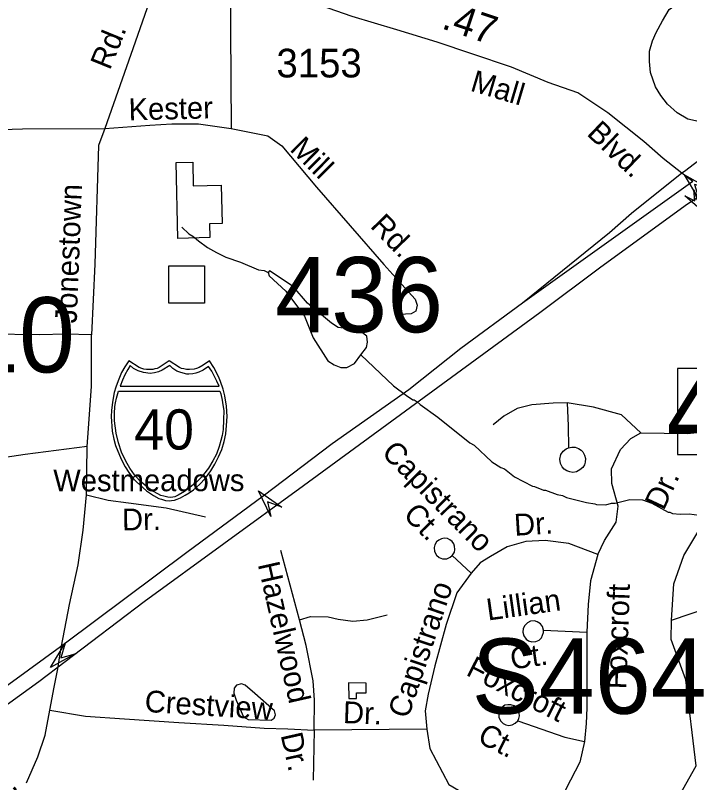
# Model space of a CAD drawing. Extents: x 1547597 to 1699558, y 810033 to 920809.
# Drawn here: x 1603536 to 1606475, y 843955 to 847300 of the extents above; entities that cross this region are included whole.
import ezdxf

# ---------------------------------------------------------------- set-up
doc = ezdxf.new("R2010")
doc.units = 0
for name, color, linetype in [('Exist Cultural Warehouse Building Footprint', 7, 'Continuous'), ('Exist Hydrographic Creek Single Shore', 7, 'Continuous'), ('Exist Hydrographic Misc Water Feature', 7, 'Continuous'), ('Exist Road Non-System Type 51', 7, 'Continuous'), ('Exist Road Non-System Type 51 Label', 7, 'Continuous'), ('Exist Road Primary Interstate Divided Center Attributed', 7, 'Continuous'), ('Exist Road Primary Interstate Ramp 1 Lane Attributed', 7, 'Continuous'), ('Exist Road Primary Interstate Shield CELL', 7, 'Continuous'), ('Exist Road Primary Interstate Shield Number Label', 7, 'Continuous'), ('Exist Road Primary Interstate Structure Ovrhead Sign Attributed CELL', 7, 'Continuous'), ('Exist Road Primary Interstate Structure Ovrhead Sign Number Label', 7, 'Continuous'), ('Exist Road Primary Interstate Structure Standard Bridge Number Label', 7, 'Continuous'), ('Exist Road Primary US Structure Non-Sys NCDOT Attributed CELL', 7, 'Continuous'), ('Exist Road Secondary Mileage Hundredths English Label', 7, 'Continuous'), ('Exist Road Secondary Structure Culvert Number Label', 7, 'Continuous'), ('Exist Road Secondary Structure Standard Bridge Attributed CELL', 7, 'Continuous'), ('Exist Road Secondary Structure Standard Bridge Number Label', 7, 'Continuous'), ('Exist Road Secondary Type 51 Attributed', 7, 'Continuous'), ('Exist Road Secondary Type 51 Label', 7, 'Continuous'), ('Exist Road Secondary Type 51 Number Label', 7, 'Continuous'), ('Exist Road Secondary Type 51 Undivided 4 Lane Attributed', 7, 'Continuous')]:
    doc.layers.add(name, color=color, linetype=linetype)

msp = doc.modelspace()

# ---------------------------------------------------------------- linework, layer by layer
at = {"layer": 'Exist Cultural Warehouse Building Footprint'}
for points in [[(1604244.6, 846327.6), (1604237.1, 846658.4), (1604309.3, 846660.1), (1604311.7, 846557.1), (1604433, 846559.9), (1604436.9, 846392.8), (1604382, 846391.6), (1604383.4, 846330.8)], [(1604204.7, 846207.4), (1604360.2, 846207.4), (1604360.2, 846045.8), (1604204.7, 846045.8)]]:
    msp.add_lwpolyline(points, close=True, dxfattribs=at)
at = {"layer": 'Exist Hydrographic Creek Single Shore'}
for points in [[(1606395.7, 844663.6), (1606562.7, 844719.3), (1606867.7, 845021.6), (1607202.6, 845185.5), (1607520.7, 845297.3), (1607915.7, 845476.4), (1608523.7, 845477.2), (1608941.7, 845580.3), (1609519.7, 845772.1), (1609679.7, 845854.2)], [(1606395.7, 844663.6), (1606405.7, 844820.9), (1606449.7, 844944.8), (1606577.6, 845158.9)], [(1605693, 842516.7), (1605796.7, 842837.4), (1605839.1, 843271.7), (1605925.2, 843444), (1606418.6, 843878.6), (1606503.7, 844027.8), (1606458.7, 844402.9), (1606394.6, 844578.3), (1606395.7, 844663.6)]]:
    msp.add_lwpolyline(points, dxfattribs=at)
at = {"layer": 'Exist Hydrographic Misc Water Feature'}
for points in [[(1604262.4, 846376.1), (1604292.4, 846347.3), (1604310.3, 846337), (1604334, 846316.7), (1604373.5, 846288.2), (1604413.2, 846265.6), (1604452.9, 846245.1), (1604516.7, 846224.2), (1604596.1, 846191.1), (1604620, 846186.8), (1604638.1, 846179.3)], [(1605042.4, 845819.7), (1605066, 845851.8), (1605071.1, 845875.7), (1605067.3, 845900.5), (1605043.5, 845919.8), (1605008.2, 845930.2), (1604943.1, 845938.3), (1604913.5, 845957.6), (1604809.6, 846044.7), (1604746.8, 846117.3), (1604644.3, 846185.4), (1604638.1, 846179.3)], [(1604638.1, 846179.3), (1604641.6, 846164), (1604715.3, 846097), (1604795.7, 845987.9), (1604833.6, 845894.1), (1604897.7, 845794.3), (1604925.5, 845775.8), (1604954.3, 845764.7), (1604980.8, 845764.4), (1605014.8, 845782.2), (1605042.4, 845819.7)], [(1605042.4, 845819.7), (1605184.8, 845685), (1605240.3, 845642.2), (1605268, 845623.9), (1605274, 845623.8), (1605287.9, 845615.6), (1605299.7, 845603.4), (1605376.9, 845548.4), (1605517.3, 845436.4), (1605535.2, 845426.2), (1605612, 845353.1), (1605651.7, 845328.5), (1605667.6, 845322.3), (1605711.2, 845287.7), (1605790.5, 845246.6), (1605798.5, 845246.5), (1605838.3, 845230), (1605846.3, 845229.9), (1605898, 845211.2), (1605919.9, 845206.8), (1605937.8, 845198.6), (1606025.4, 845175.4), (1606061.3, 845170.9), (1606069.3, 845166.8), (1606109.3, 845166.2), (1606133.4, 845173.9), (1606149.4, 845173.7), (1606213.5, 845188.8), (1606269.4, 845188), (1606309.2, 845173.4), (1606380.7, 845134.5), (1606388.7, 845134.3), (1606400.6, 845128.2), (1606432.6, 845125.7), (1606472.5, 845127.2), (1606516.2, 845121.2)], [(1604580.2, 844344.1), (1604537.4, 844379.8), (1604522.3, 844385.4), (1604499.5, 844380.2), (1604490, 844366.5), (1604488.9, 844345.2), (1604498.8, 844313.8), (1604531, 844241.7), (1604551.3, 844229.4), (1604650.3, 844227), (1604664.2, 844236.6), (1604669.6, 844250.4), (1604666.2, 844267.4), (1604580.2, 844344.1)], [(1604989, 844321.9), (1605023.5, 844321.5), (1605022.9, 844346.6), (1605065.3, 844346.4), (1605064.6, 844388.2), (1604988.2, 844389.7), (1604989, 844321.9)]]:
    msp.add_lwpolyline(points, dxfattribs=at)
at = {"layer": 'Exist Road Non-System Type 51'}
msp.add_line((1603845.8, 845209.1), (1603848.8, 845419.5), dxfattribs=at)
for points in [[(1604179.3, 847529.3), (1604040.1, 847129.7), (1603925.9, 846807)], [(1604471.8, 847454.2), (1604477.1, 846806.5)], [(1602957.3, 846794.1), (1603296.7, 846795.8), (1603567, 846805), (1603925.9, 846807)], [(1603925.9, 846807), (1603899, 846733), (1603882.2, 846215.4), (1603867.9, 845906.7)], [(1603925.9, 846807), (1604122.6, 846821), (1604218.5, 846826.9), (1604334.7, 846826.9), (1604477.1, 846806.5)], [(1604477.1, 846806.5), (1604636.9, 846774.5), (1604697.9, 846730.9), (1604849, 846550.6), (1605142.6, 846213.2), (1605220.7, 846126.8), (1605278.8, 846062.8), (1605287.6, 846036.7), (1605281.7, 846010.5), (1605261.4, 845998.9), (1605212, 845996)], [(1603867.9, 845906.7), (1603756.2, 845910.1), (1603641.2, 845907.1), (1603424.1, 845910.4), (1603306, 845910.8), (1603175.2, 845914.7), (1603025, 845909.6), (1602865.4, 845911.2)], [(1603848.8, 845419.5), (1603855.6, 845498.1), (1603867.6, 845683.1), (1603867.9, 845906.7)], [(1606262.1, 845479.1), (1606465.7, 845476.8), (1606547.7, 845486.2), (1606582.8, 845523.7), (1606608.5, 845694.6)], [(1605940.5, 845611.2), (1605879.3, 845609.4), (1605787.6, 845601.6), (1605723.5, 845586.1), (1605664.8, 845552.3), (1605618.4, 845514.8)], [(1605940.5, 845611.2), (1605945.9, 845510.6), (1605946.7, 845414.7)], [(1606262.1, 845479.1), (1606177.9, 845558.8), (1606056.2, 845591.6), (1605940.5, 845611.2)], [(1606074.9, 844949.8), (1606103, 845010.7), (1606154.5, 845090.3), (1606163.8, 845160.6), (1606135.7, 845259), (1606133.4, 845322.2), (1606173.2, 845406.5), (1606217.6, 845455.7), (1606262.1, 845479.1)], [(1603848.8, 845419.5), (1603579.1, 845384.8), (1603384.2, 845357), (1603297.2, 845325.6), (1603217.1, 845259.4), (1603154.5, 845154.9), (1603144.1, 844987.8), (1603164.9, 844496.7), (1603168.4, 844371.3), (1603154.5, 844301.6), (1603116.2, 844238.9), (1602987.4, 844120.5), (1602744.3, 843955.3)], [(1605946.7, 845414.7), (1605961.4, 845418), (1605975.2, 845416.7), (1605990.9, 845411.6), (1606001.2, 845404.4), (1606009, 845396.8), (1606016.1, 845382.5), (1606020.2, 845367.4), (1606019.3, 845351.2), (1606016.1, 845340.9), (1606008.6, 845328.2), (1605996.8, 845318.3), (1605981.2, 845309.8), (1605966.2, 845306.9), (1605951.8, 845309.6), (1605939.7, 845313.6), (1605928.2, 845321.8), (1605919, 845332), (1605911.9, 845345.8), (1605909.3, 845364.9), (1605913.7, 845385.2), (1605924, 845400.2), (1605936.2, 845409.9), (1605946.7, 845414.7)], [(1603737.2, 844550.3), (1603772.4, 844731.2), (1603810.4, 844904.4), (1603831.4, 845055), (1603845.8, 845209.1)], [(1603845.8, 845209.1), (1603940.4, 845186.2), (1604029.3, 845174.3), (1604193.4, 845152.5), (1604365.4, 845113)], [(1605443.9, 844950.2), (1605449.3, 844959.7), (1605451.6, 844971.7), (1605450.5, 844985.7), (1605446.3, 844996.4), (1605439.5, 845005.9), (1605430.2, 845013.3), (1605418.9, 845018.6), (1605404.7, 845020.1), (1605392.9, 845017.9), (1605381.8, 845012.3), (1605372.2, 845004.7), (1605364.7, 844991.5), (1605360.9, 844979.7), (1605362.9, 844962.5), (1605371, 844946.5), (1605383.6, 844936.4), (1605397.5, 844929.8), (1605416.7, 844930.6), (1605431.5, 844937.3), (1605440.4, 844944.5), (1605443.9, 844950.2)], [(1606074.9, 844949.8), (1605948.6, 844997.1), (1605845.6, 845011.1), (1605761.3, 845006.4), (1605679.4, 844983), (1605606.9, 844940.9), (1605562.4, 844912.7), (1605522.6, 844868.2)], [(1604775, 844665.3), (1604693.1, 844967.4)], [(1605440.4, 844944.5), (1605522.6, 844868.2)], [(1606074.9, 844949.8), (1606042.5, 844834), (1606033.1, 844730.9), (1606026.1, 844611.5)], [(1605522.6, 844868.2), (1605459.7, 844782.5), (1605412.9, 844644.3), (1605363.8, 844463.9), (1605335.7, 844339.8), (1605321.6, 844267.2), (1605328.7, 844187.5)], [(1604775, 844665.3), (1604821.8, 844679.3), (1604899, 844677), (1604943.5, 844667.6), (1605006.7, 844658.2), (1605069.9, 844665.3), (1605156.5, 844686.3)], [(1604838.2, 844183.8), (1604840.5, 844313.9), (1604833.5, 844398.2), (1604803.1, 844552.8), (1604775, 844665.3)], [(1605833.9, 844597.1), (1605837.1, 844609.3), (1605837.7, 844620.1), (1605832.8, 844635), (1605824.7, 844646.5), (1605810.8, 844655.4), (1605798.3, 844659.9), (1605780.5, 844658.4), (1605768.1, 844652.1), (1605756.1, 844640.5), (1605748.6, 844626.7), (1605747.1, 844610.5), (1605751.4, 844595), (1605761.5, 844581), (1605773.1, 844573.3), (1605786.9, 844569.1), (1605803.7, 844570.3), (1605818.8, 844576.6), (1605828.8, 844585.6), (1605833.9, 844597.1)], [(1605837.7, 844620.1), (1606026.1, 844611.5)], [(1606026.1, 844611.5), (1606026.1, 844281.2), (1606023.8, 844213.3), (1606016.8, 844133.6)], [(1603721.4, 844451), (1603729.4, 844507.2), (1603737.2, 844550.3)], [(1603686.3, 844270.2), (1603705.7, 844371.5), (1603721.4, 844451)], [(1603584.8, 843954.3), (1603634.2, 844067.9), (1603666.6, 844162.3), (1603686.3, 844270.2)], [(1603686.3, 844270.2), (1603842.1, 844244.5), (1604011.7, 844232.3), (1604249.2, 844217.3), (1604444.8, 844204.9), (1604620.4, 844192.3), (1604723.6, 844189.7), (1604838.2, 844183.8)], [(1605729.6, 844234.7), (1605732.8, 844246.2), (1605732, 844257), (1605728.1, 844268.7), (1605720.3, 844281.1), (1605709.7, 844289.1), (1605695.6, 844294.2), (1605683, 844293.9), (1605669.7, 844291.9), (1605656.3, 844282.2), (1605647.7, 844270.4), (1605642.8, 844257.3), (1605643.7, 844240.4), (1605650.5, 844224.1), (1605661.9, 844213.2), (1605674, 844207), (1605687.2, 844204.5), (1605701.8, 844207.4), (1605714.8, 844214), (1605725.8, 844224.8), (1605729.6, 844234.7)], [(1605725.8, 844224.8), (1605930.2, 844152.4), (1606016.8, 844133.6)], [(1604838.2, 844183.8), (1604833.5, 843966)], [(1605328.7, 844187.5), (1604838.2, 844183.8)], [(1605328.7, 844187.5), (1605342.7, 844104.3), (1605424.7, 843947.3), (1605551, 843872.4), (1605684.5, 843825.5), (1605855.3, 843764.6)], [(1606016.8, 844133.6), (1605995.7, 844043.4), (1605934.9, 843926.3), (1605892.8, 843837.3), (1605855.3, 843764.6)]]:
    msp.add_lwpolyline(points, dxfattribs=at)
at = {"layer": 'Exist Road Primary Interstate Divided Center Attributed'}
for points in [[(1606908, 846980.9), (1606683.9, 846799), (1606632.2, 846757.4), (1606452, 846618.7), (1606440, 846611.4)], [(1606440, 846611.4), (1606221.9, 846435.9), (1606126, 846351.6), (1605745.9, 846045.7)], [(1606488.4, 846575.3), (1605745.9, 846045.7)], [(1599818.8, 841557.2), (1600350.6, 841958.7), (1600867.3, 842325.9), (1601449.6, 842758.1), (1601878.4, 843077.8), (1602246.6, 843349.2), (1602589.3, 843620.3), (1603002.8, 843931.6), (1603315.8, 844163.3), (1603639.1, 844396.2), (1604098, 844743.9), (1604791.3, 845249.5), (1605821.1, 846004.6), (1606087, 846204), (1606465.8, 846478.6), (1606544.1, 846528.1)], [(1605745.9, 846045.7), (1605477.1, 845848.1), (1605250.2, 845666.6), (1604916.7, 845432.5), (1604616.6, 845203.2), (1604283.9, 844957.6), (1603749.2, 844559)], [(1603749.2, 844559), (1603350.9, 844269.7), (1602985.4, 844007.7), (1602205.2, 843461.8), (1601812.4, 843177.9), (1600912.8, 842516.1), (1600254.5, 842037.9), (1599906.5, 841775.8), (1599790.2, 841685.6), (1598872.7, 840996.7), (1598523.5, 840738.7), (1598308.7, 840589.9)]]:
    msp.add_lwpolyline(points, dxfattribs=at)
at = {"layer": 'Exist Road Primary Interstate Ramp 1 Lane Attributed'}
msp.add_lwpolyline([(1606539.2, 846831.2), (1606466.9, 846847.8), (1606420.9, 846875.2), (1606377.9, 846912.4), (1606348.6, 846950.5), (1606326.1, 846988.6), (1606304.6, 847050.2), (1606299.7, 847098.2), (1606299.7, 847144.1), (1606313.4, 847189.1), (1606329, 847225.3), (1606356.4, 847276.1), (1606385.3, 847325), (1606411, 847344.2), (1606461.4, 847366), (1606500.8, 847376.3)], dxfattribs=at)
at = {"layer": 'Exist Road Primary Interstate Shield CELL'}
for points in [[(1604207.1, 845183.2), (1604216.6, 845184.1), (1604229.3, 845186.6), (1604241.7, 845190.7), (1604255.8, 845196.9), (1604276.6, 845208.5), (1604293.4, 845218.3), (1604312.7, 845231.3), (1604338.9, 845255), (1604364.9, 845282.4), (1604387.9, 845313.5), (1604406.1, 845342.5), (1604422.2, 845375.6), (1604435.6, 845406.5), (1604446.3, 845441.9), (1604453.4, 845476.1), (1604456.9, 845511.8), (1604459.3, 845551.4), (1604456.6, 845595.9), (1604448.9, 845641.5), (1604441.6, 845669.8), (1604430.6, 845703.8), (1604421.6, 845725.4), (1604400.8, 845763.9), (1604382, 845793.5), (1604354.8, 845774.3), (1604337, 845764.9), (1604326.2, 845760), (1604315, 845757.8), (1604294.5, 845755.3), (1604281.6, 845755.9), (1604269.7, 845758.6), (1604259.6, 845760.8), (1604251.3, 845764.9), (1604207.1, 845793.5), (1604162.8, 845764.9), (1604153.5, 845760.6), (1604144, 845758.6), (1604134.9, 845756.1), (1604119.7, 845755.3), (1604108.2, 845755.7), (1604096.3, 845757.8), (1604086.9, 845759.8), (1604076.4, 845764.9), (1604031.3, 845793.5), (1604013.6, 845767.8), (1603999.1, 845742.3), (1603983.7, 845706.4), (1603974.2, 845678.6), (1603967.4, 845655.7), (1603959, 845613.8), (1603954.7, 845577.2), (1603954, 845551.4), (1603958.7, 845486.8), (1603965.8, 845452.5), (1603973, 845424.7), (1603996.9, 845364.7), (1604014.8, 845331), (1604030.2, 845306.9), (1604051.8, 845279.7), (1604063.5, 845266.8), (1604108.3, 845227.6), (1604138.2, 845207.1), (1604162.1, 845194.2), (1604173.4, 845190), (1604190.9, 845185.1)], [(1604036.7, 845772.7), (1604025.7, 845755.8), (1604013, 845733), (1604002.9, 845709.3), (1603992.5, 845683.1), (1604424.1, 845683), (1604414, 845705.4), (1604403.3, 845727.9), (1604392, 845748.5), (1604378.3, 845768.4), (1604354.1, 845753.1), (1604336.5, 845744.8), (1604322.3, 845739.9), (1604310.3, 845737.2), (1604291.7, 845735.8), (1604283.4, 845736.2), (1604257.4, 845742.1), (1604239.9, 845749.3), (1604223.2, 845760.4), (1604209.7, 845773.2), (1604175.5, 845752.5), (1604160.3, 845745.8), (1604142.9, 845741.3), (1604123.8, 845738.9), (1604094.4, 845742.1), (1604071.3, 845750.1), (1604051.4, 845760.4)], [(1604426.6, 845661.7), (1604431.2, 845649.5), (1604437.6, 845622.4), (1604440.9, 845601.6), (1604444.4, 845577.6), (1604443.2, 845536.5), (1604441.2, 845493.9), (1604437.3, 845468.7), (1604432, 845445.8), (1604424.9, 845420.3), (1604413.3, 845386.5), (1604397.4, 845357.8), (1604377.5, 845326), (1604356.1, 845298.1), (1604346.7, 845286.6), (1604329, 845267.9), (1604296.8, 845242), (1604273.3, 845224.4), (1604245.1, 845207.8), (1604230.8, 845201.4), (1604214.1, 845197.9), (1604200.4, 845198.9), (1604183.8, 845203.3), (1604170.4, 845207), (1604140.9, 845222.9), (1604117.1, 845238.8), (1604077.3, 845271.5), (1604055.9, 845296.6), (1604035.8, 845326), (1604017.9, 845356.1), (1603998.9, 845395.7), (1603985.4, 845435.6), (1603975.6, 845478.7), (1603969, 845531.4), (1603968.3, 845563.4), (1603970.2, 845594.3), (1603973.2, 845610.4), (1603977.1, 845630.5), (1603985, 845661.5)]]:
    msp.add_lwpolyline(points, close=True, dxfattribs=at)
at = {"layer": 'Exist Road Primary Interstate Structure Ovrhead Sign Attributed CELL'}
for points in [[(1606493.1, 846539.4), (1606522.4, 846452.8), (1606453.7, 846513.1), (1606497, 846490.8)], [(1604648.9, 845114.9), (1604595.6, 845226.3), (1604697.4, 845156.4), (1604635.7, 845179.4)]]:
    msp.add_lwpolyline(points, close=True, dxfattribs=at)
at = {"layer": 'Exist Road Primary Interstate Structure Standard Bridge Number Label'}
msp.add_lwpolyline([(1607287.6, 845760.4), (1606421.2, 845760.4), (1606421.2, 845384.7), (1607287.6, 845384.7)], close=True, dxfattribs=at)
at = {"layer": 'Exist Road Primary US Structure Non-Sys NCDOT Attributed CELL'}
msp.add_lwpolyline([(1603797.6, 844517), (1603690, 844456.5), (1603752.9, 844562.7), (1603734.2, 844499.6)], close=True, dxfattribs=at)
at = {"layer": 'Exist Road Secondary Structure Standard Bridge Attributed CELL'}
msp.add_lwpolyline([(1606514.7, 846499.8), (1606452.7, 846604.8), (1606558.9, 846544.9), (1606496.3, 846562.1)], close=True, dxfattribs=at)
at = {"layer": 'Exist Road Secondary Type 51 Attributed'}
msp.add_lwpolyline([(1606440, 846611.4), (1606359.3, 846676), (1606274.3, 846750.5), (1606118.8, 846874.7), (1605986.8, 846962.7), (1605857.4, 847007.2), (1605697.6, 847074.1), (1605526.1, 847132.2), (1605374.1, 847183.4), (1605199.3, 847236.8), (1605004.7, 847294.4), (1604899.2, 847330.9), (1604782.3, 847365.6), (1604664.8, 847404), (1604471.8, 847454.2), (1604392.8, 847476), (1604179.3, 847529.3)], dxfattribs=at)
at = {"layer": 'Exist Road Secondary Type 51 Undivided 4 Lane Attributed'}
msp.add_lwpolyline([(1606488.4, 846575.3), (1606440, 846611.4)], dxfattribs=at)

# ---------------------------------------------------------------- texts
at = {"layer": 'Exist Road Non-System Type 51 Label'}
for s, rotation, p in [('Rd.', 67.8479, (1603947.9, 847057.5)), ('Kester', 1.3657, (1604030.7, 846842.1)), ('Mill', 315.4151, (1604728.4, 846712.9)), ('Jonestown', 87.8153, (1603803.5, 845956)), ('Rd.', 314.3546, (1605078.7, 846377.6)), ('Capistrano', 314.7034, (1605127.6, 845388.7)), ('Westmeadows', 0.0773, (1603701.5, 845224.6)), ('Dr.', 65.0758, (1606361.5, 845137.9)), ('Ct.', 314.7034, (1605221.9, 845117.6)), ('Dr.', 0.9437, (1604001.7, 845054.1)), ('Dr.', 3.4505, (1605712.2, 845030.8)), ('Hazelwood', 282.711, (1604592.3, 844906.8)), ('Capistrano', 71.3687, (1605247.6, 844229.8)), ('Foxcroft', 88.0167, (1606198.5, 844361)), ('Lillian', 8.0194, (1605595.8, 844661.2)), ('Ct.', 8.0194, (1605699.9, 844447.7)), ('Foxcroft', 332.9533, (1605495.4, 844425.6)), ('Crestview', 356.3818, (1604097.9, 844263.5)), ('Dr.', 357.8835, (1604962.8, 844214.7)), ('Ct.', 332.9533, (1605544.6, 844133.7)), ('Dr.', 282.711, (1604691.8, 844162.6)), ('Rd.', 42.2222, (1603405.5, 843801.5))]:
    msp.add_text(s, height=95, rotation=rotation, dxfattribs=at).set_placement(p)
at = {"layer": 'Exist Road Primary Interstate Shield Number Label'}
msp.add_text('40', height=175, dxfattribs=at).set_placement((1604054.2, 845407))
at = {"layer": 'Exist Road Primary Interstate Structure Ovrhead Sign Number Label'}
msp.add_text('S464', height=328.08, dxfattribs=at).set_placement((1605524.4, 844255.2))
at = {"layer": 'Exist Road Primary Interstate Structure Standard Bridge Number Label'}
msp.add_text('444', height=350, dxfattribs=at).set_placement((1606373.8, 845400.3))
at = {"layer": 'Exist Road Secondary Mileage Hundredths English Label'}
msp.add_text('.47', height=125, rotation=341.4043, dxfattribs=at).set_placement((1605389.2, 847244.2))
at = {"layer": 'Exist Road Secondary Structure Culvert Number Label'}
msp.add_text('C510', height=328.08, dxfattribs=at).set_placement((1602747.1, 845743.1))
at = {"layer": 'Exist Road Secondary Structure Standard Bridge Number Label'}
msp.add_text('436', height=328.08, dxfattribs=at).set_placement((1604668.3, 845918.3))
at = {"layer": 'Exist Road Secondary Type 51 Label'}
for s, rotation, p in [('Mall', 343.5133, (1605514.3, 846972)), ('Blvd.', 316.3794, (1606022.3, 846780.4))]:
    msp.add_text(s, height=95, rotation=rotation, dxfattribs=at).set_placement(p)
at = {"layer": 'Exist Road Secondary Type 51 Number Label'}
msp.add_text('3153', height=125, dxfattribs=at).set_placement((1604674, 847029.1))

doc.saveas('drawing.dxf')
